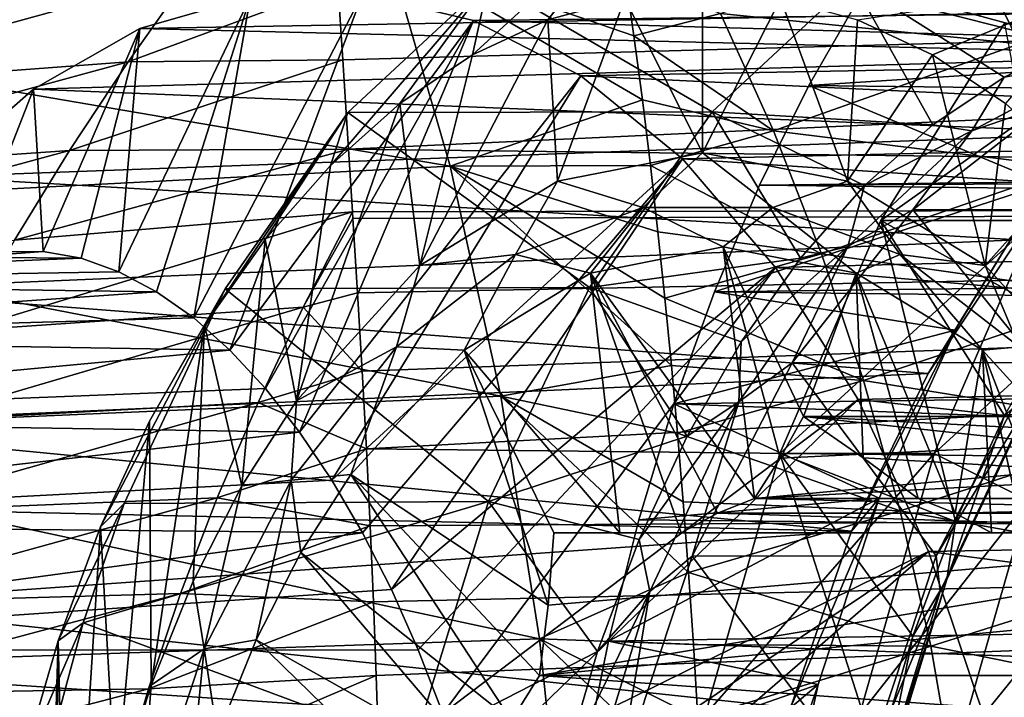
# Model space of a CAD drawing. Header units: metres. Extents: x 26 to 263, y -109 to 109.
# Tile 547 of 656: x 74.55 to 79.77, y 79.43 to 83.02. Entities that reach past the tile are written whole.
import ezdxf

# ---------------------------------------------------------------- set-up
doc = ezdxf.new("R2010")
doc.units = ezdxf.units.M
doc.layers.add('solid_500750', color=7, linetype='CONTINUOUS')

msp = doc.modelspace()

# ---------------------------------------------------------------- linework, layer by layer
at = {"layer": 'solid_500750'}
for points in [[(77.84153, 83.655418, -5.323913), (77.348999, 83.024208, -5.710154), (76.949829, 82.837471, -5.140086)], [(77.84153, 83.655418, -5.323913), (76.949829, 82.837471, -5.140086), (77.033348, 83.227242, -4.169701)], [(77.84153, 83.655418, -5.323913), (77.757118, 83.137138, -6.293013), (77.348999, 83.024208, -5.710154)], [(80.160789, 82.902306, -3.774732), (79.772316, 83.655891, -3.974874), (78.965324, 83.229095, -2.822369)], [(78.264984, 83.057762, -15.943299), (79.54599, 83.52198, -15.607479), (79.850349, 82.896088, -15.973353)], [(79.850349, 82.896088, -15.973353), (79.54599, 83.52198, -15.607479), (81.158829, 83.253189, -15.585424)], [(101.391739, 83.505577, 21.84609), (76.235687, 83.21328, 4.487033), (76.261482, 82.811401, 4.815901)], [(101.391739, 83.505577, 21.84609), (76.261482, 82.811401, 4.815901), (76.291412, 82.337578, 5.171225)], [(100.883194, 82.047096, 22.572206), (101.391739, 83.505577, 21.84609), (76.291412, 82.337578, 5.171225)], [(76.502632, 83.387825, -15.675508), (76.830879, 82.246986, -16.362463), (71.807152, 83.105881, -15.699696)], [(77.850395, 82.598335, -16.201488), (76.830879, 82.246986, -16.362463), (76.502632, 83.387825, -15.675508)], [(77.80584, 82.937904, -16.005905), (77.850395, 82.598335, -16.201488), (76.502632, 83.387825, -15.675508)], [(77.759773, 83.265846, -15.803278), (77.80584, 82.937904, -16.005905), (76.502632, 83.387825, -15.675508)], [(102.387703, 83.370224, 17.590082), (101.839195, 82.407211, 18.373497), (79.017876, 83.171158, 1.495399)], [(73.233551, 82.658997, 3.215041), (75.123169, 82.801323, 4.088346), (75.45385, 83.269783, 3.924373)], [(73.583328, 83.115395, 3.030669), (73.233551, 82.658997, 3.215041), (75.45385, 83.269783, 3.924373)], [(76.235687, 83.21328, 4.487033), (75.45385, 83.269783, 3.924373), (75.123169, 82.801323, 4.088346)], [(78.264984, 83.057762, -15.943299), (77.80584, 82.937904, -16.005905), (77.759773, 83.265846, -15.803278)], [(80.519508, 82.789833, -0.649153), (81.097694, 83.277184, -1.474895), (79.017876, 83.171158, 1.495399)], [(76.261482, 82.811401, 4.815901), (76.235687, 83.21328, 4.487033), (75.123169, 82.801323, 4.088346)], [(77.033348, 83.227242, -4.169701), (76.56366, 82.57859, -4.588573), (76.195389, 82.250717, -4.062631)], [(77.033348, 83.227242, -4.169701), (76.195389, 82.250717, -4.062631), (76.288696, 82.53196, -3.10623)], [(77.033348, 83.227242, -4.169701), (76.288696, 82.53196, -3.10623), (78.221596, 82.536018, -1.760215)], [(77.033348, 83.227242, -4.169701), (76.949829, 82.837471, -5.140086), (76.56366, 82.57859, -4.588573)], [(77.033348, 83.227242, -4.169701), (78.221596, 82.536018, -1.760215), (78.965324, 83.229095, -2.822369)], [(79.390633, 82.465736, -2.67483), (78.965324, 83.229095, -2.822369), (78.221596, 82.536018, -1.760215)], [(79.76915, 82.719223, -3.215411), (80.160789, 82.902306, -3.774732), (78.965324, 83.229095, -2.822369)], [(79.390633, 82.465736, -2.67483), (79.76915, 82.719223, -3.215411), (78.965324, 83.229095, -2.822369)], [(80.330917, 83.227264, -8.87912), (79.390511, 82.837479, -8.625731), (78.991341, 83.024216, -8.055663)], [(80.330917, 83.227264, -8.87912), (79.77668, 82.578598, -9.177244), (79.390511, 82.837479, -8.625731)], [(76.3657, 83.161888, -8.664478), (75.470924, 81.441513, -9.122864), (75.662445, 81.270096, -9.525152)], [(76.3657, 83.161888, -8.664478), (75.771263, 83.147705, -7.815527), (75.470924, 81.441513, -9.122864)], [(76.954613, 83.020111, -9.505528), (76.3657, 83.161888, -8.664478), (75.662445, 81.270096, -9.525152)], [(82.783508, 83.089508, -4.972112), (76.3657, 83.161888, -8.664478), (76.954613, 83.020111, -9.505528)], [(78.170067, 82.31794, -6.882766), (77.757118, 83.137138, -6.293013), (78.170166, 83.175003, -6.882908)], [(78.170067, 82.31794, -6.882766), (78.170166, 83.175003, -6.882908), (78.583221, 83.137138, -7.472804)], [(80.519508, 82.789833, -0.649153), (79.017876, 83.171158, 1.495399), (78.733124, 82.67543, 1.902066)], [(101.839195, 82.407211, 18.373497), (78.733124, 82.67543, 1.902066), (79.017876, 83.171158, 1.495399)], [(76.830879, 82.246986, -16.362463), (72.066811, 82.000587, -16.383806), (71.807152, 83.105881, -15.699696)], [(75.771263, 83.147705, -7.815527), (75.073502, 81.686562, -8.280998), (75.273827, 81.580742, -8.70717)], [(75.771263, 83.147705, -7.815527), (75.184799, 82.977882, -6.977971), (75.073502, 81.686562, -8.280998)], [(81.542709, 83.089256, -3.200077), (75.184799, 82.977882, -6.977971), (75.771263, 83.147705, -7.815527)], [(75.771263, 83.147705, -7.815527), (75.273827, 81.580742, -8.70717), (75.470924, 81.441513, -9.122864)], [(77.400887, 82.166588, -5.784259), (77.348999, 83.024208, -5.710154), (77.757118, 83.137138, -6.293013)], [(78.170067, 82.31794, -6.882766), (77.400887, 82.166588, -5.784259), (77.757118, 83.137138, -6.293013)], [(78.939148, 82.16671, -7.981129), (78.170067, 82.31794, -6.882766), (78.583221, 83.137138, -7.472804)], [(78.939148, 82.16671, -7.981129), (78.583221, 83.137138, -7.472804), (78.991341, 83.024216, -8.055663)], [(81.542709, 83.089256, -3.200077), (80.94014, 82.835762, -2.339519), (75.184799, 82.977882, -6.977971)], [(83.386139, 82.836227, -5.832764), (82.783508, 83.089508, -4.972112), (76.954613, 83.020111, -9.505528)], [(78.546967, 82.433502, -16.29674), (77.80584, 82.937904, -16.005905), (78.264984, 83.057762, -15.943299)], [(78.546967, 82.433502, -16.29674), (78.264984, 83.057762, -15.943299), (79.850349, 82.896088, -15.973353)], [(76.954613, 83.020111, -9.505528), (75.662445, 81.270096, -9.525152), (75.850433, 81.067337, -9.912428)], [(76.954613, 83.020111, -9.505528), (75.850433, 81.067337, -9.912428), (76.031715, 80.835915, -10.280245)], [(77.524605, 82.725601, -10.319562), (76.954613, 83.020111, -9.505528), (76.031715, 80.835915, -10.280245)], [(76.670326, 81.720146, -4.740911), (76.949829, 82.837471, -5.140086), (77.348999, 83.024208, -5.710154)], [(77.400887, 82.166588, -5.784259), (76.670326, 81.720146, -4.740911), (77.348999, 83.024208, -5.710154)], [(83.386139, 82.836227, -5.832764), (76.954613, 83.020111, -9.505528), (77.524605, 82.725601, -10.319562)], [(78.939148, 82.16671, -7.981129), (78.991341, 83.024216, -8.055663), (79.390511, 82.837479, -8.625731)], [(79.114937, 81.959045, 1.356783), (79.771996, 83.003342, 0.418408), (80.06591, 81.435493, 0.089339)], [(80.591141, 83.003342, 0.991989), (79.771996, 83.003342, 0.418408), (79.114937, 81.959045, 1.356783)], [(79.934082, 81.95903, 1.930367), (80.591141, 83.003342, 0.991989), (79.114937, 81.959045, 1.356783)], [(75.184799, 82.977882, -6.977971), (74.619644, 82.656281, -6.170846), (74.670883, 81.794731, -7.410357)], [(80.94014, 82.835762, -2.339519), (74.619644, 82.656281, -6.170846), (75.184799, 82.977882, -6.977971)], [(75.184799, 82.977882, -6.977971), (74.670883, 81.794731, -7.410357), (74.873085, 81.758034, -7.847871)], [(75.184799, 82.977882, -6.977971), (74.873085, 81.758034, -7.847871), (75.073502, 81.686562, -8.280998)], [(78.546967, 82.433502, -16.29674), (77.850395, 82.598335, -16.201488), (77.80584, 82.937904, -16.005905)], [(78.546967, 82.433502, -16.29674), (79.850349, 82.896088, -15.973353), (80.124695, 82.239746, -16.305735)], [(80.313187, 82.812607, -3.80093), (80.160789, 82.902306, -3.774732), (79.76915, 82.719223, -3.215411)], [(72.904373, 82.196716, 3.388067), (74.811577, 82.329193, 4.2414), (75.123169, 82.801323, 4.088346)], [(73.233551, 82.658997, 3.215041), (72.904373, 82.196716, 3.388067), (75.123169, 82.801323, 4.088346)], [(80.94014, 82.835762, -2.339519), (80.369102, 82.421936, -1.524011), (74.619644, 82.656281, -6.170846)], [(76.261482, 82.811401, 4.815901), (75.123169, 82.801323, 4.088346), (74.811577, 82.329193, 4.2414)], [(76.291412, 82.337578, 5.171225), (76.261482, 82.811401, 4.815901), (74.811577, 82.329193, 4.2414)], [(76.670326, 81.720146, -4.740911), (76.56366, 82.57859, -4.588573), (76.949829, 82.837471, -5.140086)], [(83.957214, 82.422607, -6.64837), (83.386139, 82.836227, -5.832764), (77.524605, 82.725601, -10.319562)], [(79.669769, 81.72036, -9.02456), (78.939148, 82.16671, -7.981129), (79.390511, 82.837479, -8.625731)], [(79.669769, 81.72036, -9.02456), (79.390511, 82.837479, -8.625731), (79.77668, 82.578598, -9.177244)], [(80.313187, 82.812607, -3.80093), (79.76915, 82.719223, -3.215411), (79.598709, 82.434738, -2.78055)], [(80.313187, 82.812607, -3.80093), (79.598709, 82.434738, -2.78055), (80.008575, 82.576576, -3.104384)], [(79.986252, 82.153862, 0.112419), (80.519508, 82.789833, -0.649153), (78.733124, 82.67543, 1.902066)], [(77.524605, 82.725601, -10.319562), (76.031715, 80.835915, -10.280245), (76.203018, 80.579468, -10.624577)], [(78.062721, 82.285042, -11.088077), (77.524605, 82.725601, -10.319562), (76.203018, 80.579468, -10.624577)], [(83.957214, 82.422607, -6.64837), (77.524605, 82.725601, -10.319562), (78.062721, 82.285042, -11.088077)], [(79.598709, 82.434738, -2.78055), (79.76915, 82.719223, -3.215411), (79.390633, 82.465736, -2.67483)], [(74.619644, 82.656281, -6.170846), (74.088638, 82.190208, -5.412496), (74.269699, 81.763077, -6.53344)], [(80.369102, 82.421936, -1.524011), (74.088638, 82.190208, -5.412496), (74.619644, 82.656281, -6.170846)], [(74.619644, 82.656281, -6.170846), (74.269699, 81.763077, -6.53344), (74.670883, 81.794731, -7.410357)], [(79.986252, 82.153862, 0.112419), (78.733124, 82.67543, 1.902066), (78.472298, 82.146667, 2.274564)], [(101.839195, 82.407211, 18.373497), (78.472298, 82.146667, 2.274564), (78.733124, 82.67543, 1.902066)], [(77.850395, 82.598335, -16.201488), (77.893013, 82.249962, -16.387964), (76.830879, 82.246986, -16.362463)], [(78.546967, 82.433502, -16.29674), (77.893013, 82.249962, -16.387964), (77.850395, 82.598335, -16.201488)], [(76.288696, 82.53196, -3.10623), (75.849068, 81.857765, -3.568028), (75.528114, 81.403679, -3.109663)], [(76.288696, 82.53196, -3.10623), (75.528114, 81.403679, -3.109663), (75.636429, 81.59655, -2.174702)], [(76.288696, 82.53196, -3.10623), (75.636429, 81.59655, -2.174702), (77.569717, 81.603302, -0.829229)], [(76.288696, 82.53196, -3.10623), (76.195389, 82.250717, -4.062631), (75.849068, 81.857765, -3.568028)], [(76.015083, 81.000893, -3.805123), (76.195389, 82.250717, -4.062631), (76.56366, 82.57859, -4.588573)], [(76.670326, 81.720146, -4.740911), (76.015083, 81.000893, -3.805123), (76.56366, 82.57859, -4.588573)], [(76.288696, 82.53196, -3.10623), (77.569717, 81.603302, -0.829229), (78.221596, 82.536018, -1.760215)], [(78.689423, 81.759399, -1.673397), (78.221596, 82.536018, -1.760215), (77.569717, 81.603302, -0.829229)], [(79.029404, 82.144623, -2.158947), (79.390633, 82.465736, -2.67483), (78.221596, 82.536018, -1.760215)], [(78.689423, 81.759399, -1.673397), (79.029404, 82.144623, -2.158947), (78.221596, 82.536018, -1.760215)], [(80.580482, 82.016533, -1.168261), (80.008575, 82.576576, -3.104384), (79.285271, 82.01474, -2.071397)], [(79.598709, 82.434738, -2.78055), (79.285271, 82.01474, -2.071397), (80.008575, 82.576576, -3.104384)], [(79.669769, 81.72036, -9.02456), (79.77668, 82.578598, -9.177244), (80.144951, 82.250732, -9.703188)], [(78.799942, 81.780937, -16.614923), (77.893013, 82.249962, -16.387964), (78.546967, 82.433502, -16.29674)], [(78.799942, 81.780937, -16.614923), (78.546967, 82.433502, -16.29674), (80.124695, 82.239746, -16.305735)], [(79.598709, 82.434738, -2.78055), (79.029404, 82.144623, -2.158947), (78.940239, 81.821121, -1.840162)], [(79.598709, 82.434738, -2.78055), (78.940239, 81.821121, -1.840162), (79.285271, 82.01474, -2.071397)], [(79.598709, 82.434738, -2.78055), (79.390633, 82.465736, -2.67483), (79.029404, 82.144623, -2.158947)], [(80.369102, 82.421936, -1.524011), (79.841057, 81.856125, -0.769936), (74.088638, 82.190208, -5.412496)], [(84.485214, 81.857079, -7.402498), (83.957214, 82.422607, -6.64837), (78.062721, 82.285042, -11.088077)], [(101.839195, 82.407211, 18.373497), (101.595871, 81.875183, 18.721039), (78.472298, 82.146667, 2.274564)], [(72.596764, 81.729103, 3.549191), (74.519913, 81.85379, 4.383294), (74.811577, 82.329193, 4.2414)], [(72.904373, 82.196716, 3.388067), (72.596764, 81.729103, 3.549191), (74.811577, 82.329193, 4.2414)], [(76.291412, 82.337578, 5.171225), (74.519913, 81.85379, 4.383294), (76.312294, 82.004128, 5.401604)], [(76.291412, 82.337578, 5.171225), (74.811577, 82.329193, 4.2414), (74.519913, 81.85379, 4.383294)], [(100.883194, 82.047096, 22.572206), (76.291412, 82.337578, 5.171225), (76.312294, 82.004128, 5.401604)], [(78.062721, 82.285042, -11.088077), (76.203018, 80.579468, -10.624577), (76.365936, 80.300377, -10.944224)], [(78.062721, 82.285042, -11.088077), (76.365936, 80.300377, -10.944224), (76.519241, 80.000069, -11.239042)], [(78.55674, 81.70845, -11.793605), (78.062721, 82.285042, -11.088077), (76.519241, 80.000069, -11.239042)], [(77.852798, 82.02758, -6.370249), (77.400887, 82.166588, -5.784259), (78.170067, 82.31794, -6.882766)], [(78.543373, 82.02758, -7.356497), (77.852798, 82.02758, -6.370249), (78.170067, 82.31794, -6.882766)], [(84.485214, 81.857079, -7.402498), (78.062721, 82.285042, -11.088077), (78.55674, 81.70845, -11.793605)], [(78.543373, 82.02758, -7.356497), (78.170067, 82.31794, -6.882766), (78.939148, 82.16671, -7.981129)], [(76.830879, 82.246986, -16.362463), (77.099579, 81.025307, -16.925518), (72.066811, 82.000587, -16.383806)], [(76.015083, 81.000893, -3.805123), (75.849068, 81.857765, -3.568028), (76.195389, 82.250717, -4.062631)], [(77.893013, 82.249962, -16.387964), (77.932808, 81.89901, -16.56204), (76.830879, 82.246986, -16.362463)], [(78.004456, 81.189575, -16.87425), (77.099579, 81.025307, -16.925518), (76.830879, 82.246986, -16.362463)], [(77.96994, 81.545654, -16.723999), (78.004456, 81.189575, -16.87425), (76.830879, 82.246986, -16.362463)], [(77.932808, 81.89901, -16.56204), (77.96994, 81.545654, -16.723999), (76.830879, 82.246986, -16.362463)], [(78.799942, 81.780937, -16.614923), (77.932808, 81.89901, -16.56204), (77.893013, 82.249962, -16.387964)], [(78.799942, 81.780937, -16.614923), (80.124695, 82.239746, -16.305735), (80.36908, 81.558083, -16.601913)], [(80.325142, 81.001068, -9.960528), (79.669769, 81.72036, -9.02456), (80.144951, 82.250732, -9.703188)], [(79.841057, 81.856125, -0.769936), (73.603859, 81.590263, -4.720158), (74.088638, 82.190208, -5.412496)], [(77.177315, 81.77726, -5.405553), (76.670326, 81.720146, -4.740911), (77.400887, 82.166588, -5.784259)], [(77.852798, 82.02758, -6.370249), (77.177315, 81.77726, -5.405553), (77.400887, 82.166588, -5.784259)], [(79.218864, 81.77726, -8.321193), (78.543373, 82.02758, -7.356497), (78.939148, 82.16671, -7.981129)], [(79.218864, 81.77726, -8.321193), (78.939148, 82.16671, -7.981129), (79.669769, 81.72036, -9.02456)], [(79.986252, 82.153862, 0.112419), (78.472298, 82.146667, 2.274564), (78.232864, 81.58049, 2.616515)], [(79.509758, 81.377182, 0.79292), (79.986252, 82.153862, 0.112419), (78.232864, 81.58049, 2.616515)], [(101.595871, 81.875183, 18.721039), (78.232864, 81.58049, 2.616515), (78.472298, 82.146667, 2.274564)], [(78.940239, 81.821121, -1.840162), (79.029404, 82.144623, -2.158947), (78.689423, 81.759399, -1.673397)], [(79.366531, 81.14624, -0.092194), (79.986252, 82.153862, 0.112419), (79.509758, 81.377182, 0.79292)], [(79.841057, 81.856125, -0.769936), (79.986252, 82.153862, 0.112419), (79.366531, 81.14624, -0.092194)], [(100.883194, 82.047096, 22.572206), (76.312294, 82.004128, 5.401604), (76.314499, 81.969025, 5.424958)], [(100.883194, 82.047096, 22.572206), (76.314499, 81.969025, 5.424958), (76.338676, 81.574478, 5.675559)], [(100.883194, 82.047096, 22.572206), (76.338676, 81.574478, 5.675559), (76.363922, 81.159645, 5.916912)], [(100.883194, 82.047096, 22.572206), (76.363922, 81.159645, 5.916912), (76.386658, 80.746803, 6.133982)], [(100.493484, 80.481636, 23.128609), (100.883194, 82.047096, 22.572206), (76.386658, 80.746803, 6.133982)], [(77.852798, 82.02758, -6.370249), (77.574547, 81.679161, -5.798696), (77.177315, 81.77726, -5.405553)], [(77.852798, 82.02758, -6.370249), (78.279839, 81.817947, -6.805955), (77.574547, 81.679161, -5.798696)], [(78.543373, 82.02758, -7.356497), (78.279839, 81.817947, -6.805955), (77.852798, 82.02758, -6.370249)], [(78.543373, 82.02758, -7.356497), (78.985039, 81.679268, -7.813081), (78.279839, 81.817947, -6.805955)], [(79.218864, 81.77726, -8.321193), (78.985039, 81.679268, -7.813081), (78.543373, 82.02758, -7.356497)], [(79.939468, 81.204773, -0.252803), (79.285271, 82.01474, -2.071397), (78.644821, 81.202873, -1.156748)], [(78.940239, 81.821121, -1.840162), (78.644821, 81.202873, -1.156748), (79.285271, 82.01474, -2.071397)], [(79.939468, 81.204773, -0.252803), (80.580482, 82.016533, -1.168261), (79.285271, 82.01474, -2.071397)], [(77.099579, 81.025307, -16.925518), (72.2789, 80.817436, -16.943228), (72.066811, 82.000587, -16.383806)], [(74.248985, 81.375534, 4.513742), (76.051735, 81.498573, 5.521346), (76.312294, 82.004128, 5.401604)], [(74.519913, 81.85379, 4.383294), (74.248985, 81.375534, 4.513742), (76.312294, 82.004128, 5.401604)], [(76.314499, 81.969025, 5.424958), (76.312294, 82.004128, 5.401604), (76.051735, 81.498573, 5.521346)], [(76.338676, 81.574478, 5.675559), (76.314499, 81.969025, 5.424958), (76.051735, 81.498573, 5.521346)], [(78.579132, 80.722031, 2.121993), (79.114937, 81.959045, 1.356783), (79.510933, 80.360664, 0.88193)], [(79.934082, 81.95903, 1.930367), (79.114937, 81.959045, 1.356783), (78.579132, 80.722031, 2.121993)], [(79.398293, 80.722054, 2.695558), (79.934082, 81.95903, 1.930367), (78.579132, 80.722031, 2.121993)], [(79.114937, 81.959045, 1.356783), (79.772263, 80.923485, 0.508714), (79.510933, 80.360664, 0.88193)], [(79.114937, 81.959045, 1.356783), (80.06591, 81.435493, 0.089339), (79.772263, 80.923485, 0.508714)], [(80.402718, 81.64006, 1.831348), (79.934082, 81.95903, 1.930367), (79.398293, 80.722054, 2.695558)], [(79.841057, 81.856125, -0.769936), (79.366531, 81.14624, -0.092194), (73.603859, 81.590263, -4.720158)], [(75.726128, 80.549591, -3.392458), (75.528114, 81.403679, -3.109663), (75.849068, 81.857765, -3.568028)], [(76.015083, 81.000893, -3.805123), (75.726128, 80.549591, -3.392458), (75.849068, 81.857765, -3.568028)], [(78.799942, 81.780937, -16.614923), (77.96994, 81.545654, -16.723999), (77.932808, 81.89901, -16.56204)], [(101.595871, 81.875183, 18.721039), (101.37558, 81.314568, 19.035631), (78.232864, 81.58049, 2.616515)], [(84.959816, 81.147522, -8.080228), (84.485214, 81.857079, -7.402498), (78.55674, 81.70845, -11.793605)], [(77.574547, 81.679161, -5.798696), (78.279839, 81.817947, -6.805955), (78.445808, 80.48217, -5.766689)], [(78.279839, 81.817947, -6.805955), (78.582031, 80.697411, -6.126418), (78.445808, 80.48217, -5.766689)], [(78.279839, 81.817947, -6.805955), (78.705162, 80.9188, -6.508316), (78.582031, 80.697411, -6.126418)], [(78.279839, 81.817947, -6.805955), (78.985039, 81.679268, -7.813081), (78.705162, 80.9188, -6.508316)], [(78.940239, 81.821121, -1.840162), (78.374405, 81.314301, -1.223511), (78.363091, 80.995323, -1.015905)], [(78.940239, 81.821121, -1.840162), (78.363091, 80.995323, -1.015905), (78.644821, 81.202873, -1.156748)], [(78.940239, 81.821121, -1.840162), (78.689423, 81.759399, -1.673397), (78.374405, 81.314301, -1.223511)], [(71.760597, 81.78067, -6.713494), (74.670883, 81.794731, -7.410357), (74.269699, 81.763077, -6.53344)], [(71.760597, 81.78067, -7.625917), (74.873085, 81.758034, -7.847871), (74.670883, 81.794731, -7.410357)], [(71.760597, 81.78067, -6.713494), (71.760597, 81.78067, -7.625917), (74.670883, 81.794731, -7.410357)], [(71.760597, 81.78067, -7.625917), (71.760597, 81.63131, -8.518417), (74.873085, 81.758034, -7.847871)], [(71.760597, 81.63131, -8.518417), (75.073502, 81.686562, -8.280998), (74.873085, 81.758034, -7.847871)], [(77.177315, 81.77726, -5.405553), (76.54644, 81.287552, -4.504571), (76.670326, 81.720146, -4.740911)], [(77.177315, 81.77726, -5.405553), (76.904755, 81.269867, -4.842127), (76.54644, 81.287552, -4.504571)], [(77.177315, 81.77726, -5.405553), (77.574547, 81.679161, -5.798696), (76.904755, 81.269867, -4.842127)], [(78.374405, 81.314301, -1.223511), (78.689423, 81.759399, -1.673397), (77.569717, 81.603302, -0.829229)], [(79.024208, 81.108467, -16.894157), (77.96994, 81.545654, -16.723999), (78.799942, 81.780937, -16.614923)], [(79.024208, 81.108467, -16.894157), (78.799942, 81.780937, -16.614923), (80.36908, 81.558083, -16.601913)], [(79.218864, 81.77726, -8.321193), (79.654884, 81.270042, -8.769721), (78.985039, 81.679268, -7.813081)], [(79.849739, 81.287552, -9.222175), (79.218864, 81.77726, -8.321193), (79.669769, 81.72036, -9.02456)], [(79.849739, 81.287552, -9.222175), (79.654884, 81.270042, -8.769721), (79.218864, 81.77726, -8.321193)], [(76.54644, 81.287552, -4.504571), (76.015083, 81.000893, -3.805123), (76.670326, 81.720146, -4.740911)], [(78.55674, 81.70845, -11.793605), (76.519241, 80.000069, -11.239042), (76.661087, 79.679916, -11.50862)], [(78.55674, 81.70845, -11.793605), (76.661087, 79.679916, -11.50862), (76.792778, 79.342682, -11.751417)], [(78.995422, 81.008934, -12.420113), (78.55674, 81.70845, -11.793605), (76.792778, 79.342682, -11.751417)], [(84.959816, 81.147522, -8.080228), (78.55674, 81.70845, -11.793605), (78.995422, 81.008934, -12.420113)], [(79.849739, 81.287552, -9.222175), (79.669769, 81.72036, -9.02456), (80.325142, 81.001068, -9.960528)], [(71.760597, 81.63131, -8.518417), (75.273827, 81.580742, -8.70717), (75.073502, 81.686562, -8.280998)], [(76.904755, 81.269867, -4.842127), (77.574547, 81.679161, -5.798696), (77.730362, 80.300003, -4.910638)], [(77.574547, 81.679161, -5.798696), (78.445808, 80.48217, -5.766689), (78.248657, 80.405182, -5.485134)], [(77.574547, 81.679161, -5.798696), (78.248657, 80.405182, -5.485134), (78.055847, 80.300003, -5.209768)], [(77.574547, 81.679161, -5.798696), (78.055847, 80.300003, -5.209768), (77.730362, 80.300003, -4.910638)], [(78.985039, 81.679268, -7.813081), (79.021049, 80.698036, -6.753932), (78.705162, 80.9188, -6.508316)], [(78.985039, 81.679268, -7.813081), (79.510506, 80.405182, -7.287237), (79.313354, 80.48217, -7.005682)], [(78.985039, 81.679268, -7.813081), (79.654884, 81.270042, -8.769721), (79.510506, 80.405182, -7.287237)], [(78.985039, 81.679268, -7.813081), (79.313354, 80.48217, -7.005682), (79.021049, 80.698036, -6.753932)], [(71.760597, 81.63131, -8.518417), (71.760597, 81.336342, -9.379888), (75.273827, 81.580742, -8.70717)], [(79.366531, 81.14624, -0.092194), (73.176323, 80.870071, -4.109569), (73.603859, 81.590263, -4.720158)], [(75.636429, 81.59655, -2.174702), (75.235985, 80.893044, -2.692458), (74.976326, 80.332214, -2.321625)], [(75.636429, 81.59655, -2.174702), (74.976326, 80.332214, -2.321625), (75.101486, 80.456787, -1.410724)], [(75.636429, 81.59655, -2.174702), (75.101486, 80.456787, -1.410724), (77.034729, 80.466774, -0.065189)], [(75.636429, 81.59655, -2.174702), (75.528114, 81.403679, -3.109663), (75.235985, 80.893044, -2.692458)], [(75.636429, 81.59655, -2.174702), (77.034729, 80.466774, -0.065189), (77.569717, 81.603302, -0.829229)], [(78.08783, 80.814209, -0.814234), (77.569717, 81.603302, -0.829229), (77.034729, 80.466774, -0.065189)], [(78.08783, 80.814209, -0.814234), (78.374405, 81.314301, -1.223511), (77.569717, 81.603302, -0.829229)], [(80.402718, 81.64006, 1.831348), (79.398293, 80.722054, 2.695558), (79.89711, 80.472771, 2.553425)], [(71.760597, 81.336342, -9.379888), (75.470924, 81.441513, -9.122864), (75.273827, 81.580742, -8.70717)], [(76.363922, 81.159645, 5.916912), (76.338676, 81.574478, 5.675559), (76.051735, 81.498573, 5.521346)], [(79.024208, 81.108467, -16.894157), (78.004456, 81.189575, -16.87425), (77.96994, 81.545654, -16.723999)], [(79.509758, 81.377182, 0.79292), (78.232864, 81.58049, 2.616515), (78.018181, 80.985611, 2.923114)], [(101.37558, 81.314568, 19.035631), (78.018181, 80.985611, 2.923114), (78.232864, 81.58049, 2.616515)], [(79.024208, 81.108467, -16.894157), (80.36908, 81.558083, -16.601913), (80.584145, 80.858521, -16.858816)], [(73.999489, 80.894951, 4.632418), (75.812683, 80.992867, 5.628935), (76.051735, 81.498573, 5.521346)], [(74.248985, 81.375534, 4.513742), (73.999489, 80.894951, 4.632418), (76.051735, 81.498573, 5.521346)], [(76.363922, 81.159645, 5.916912), (76.051735, 81.498573, 5.521346), (75.812683, 80.992867, 5.628935)], [(71.760597, 81.336342, -9.379888), (75.662445, 81.270096, -9.525152), (75.470924, 81.441513, -9.122864)], [(75.244064, 79.492195, -2.703992), (75.235985, 80.893044, -2.692458), (75.528114, 81.403679, -3.109663)], [(75.468048, 80.044594, -3.023875), (75.244064, 79.492195, -2.703992), (75.528114, 81.403679, -3.109663)], [(75.726128, 80.549591, -3.392458), (75.468048, 80.044594, -3.023875), (75.528114, 81.403679, -3.109663)], [(71.760597, 81.336342, -9.379888), (71.760597, 80.903549, -10.177693), (75.662445, 81.270096, -9.525152)], [(79.106071, 80.484566, 1.369438), (79.509758, 81.377182, 0.79292), (78.018181, 80.985611, 2.923114)], [(78.960594, 80.310257, 0.487607), (79.509758, 81.377182, 0.79292), (79.106071, 80.484566, 1.369438)], [(79.366531, 81.14624, -0.092194), (79.509758, 81.377182, 0.79292), (78.960594, 80.310257, 0.487607)], [(76.54644, 81.287552, -4.504571), (75.987747, 80.579865, -3.70668), (76.015083, 81.000893, -3.805123)], [(76.54644, 81.287552, -4.504571), (76.303909, 80.610367, -3.98404), (75.987747, 80.579865, -3.70668)], [(76.54644, 81.287552, -4.504571), (76.904755, 81.269867, -4.842127), (76.303909, 80.610367, -3.98404)], [(101.37558, 81.314568, 19.035631), (101.00853, 80.120888, 19.559774), (78.018181, 80.985611, 2.923114)], [(78.363091, 80.995323, -1.015905), (78.374405, 81.314301, -1.223511), (78.08783, 80.814209, -0.814234)], [(79.849739, 81.287552, -9.222175), (80.255836, 80.610504, -9.627967), (79.654884, 81.270042, -8.769721)], [(71.760597, 80.903549, -10.177693), (75.850433, 81.067337, -9.912428), (75.662445, 81.270096, -9.525152)], [(76.303909, 80.610367, -3.98404), (76.904755, 81.269867, -4.842127), (77.350372, 79.916542, -4.367426)], [(76.904755, 81.269867, -4.842127), (77.380547, 80.300003, -4.616565), (77.350372, 79.916542, -4.367426)], [(76.904755, 81.269867, -4.842127), (77.730362, 80.300003, -4.910638), (77.380547, 80.300003, -4.616565)], [(79.654884, 81.270042, -8.769721), (79.703316, 80.300003, -7.562603), (79.510506, 80.405182, -7.287237)], [(79.654884, 81.270042, -8.769721), (79.872627, 80.300003, -7.969576), (79.703316, 80.300003, -7.562603)], [(79.654884, 81.270042, -8.769721), (80.029778, 80.300003, -8.400066), (79.872627, 80.300003, -7.969576)], [(79.654884, 81.270042, -8.769721), (80.255836, 80.610504, -9.627967), (80.029778, 80.300003, -8.400066)], [(78.004456, 81.189575, -16.87425), (78.03669, 80.829491, -17.013462), (77.099579, 81.025307, -16.925518)], [(79.024208, 81.108467, -16.894157), (78.03669, 80.829491, -17.013462), (78.004456, 81.189575, -16.87425)], [(79.409424, 80.17823, 0.504179), (78.644821, 81.202873, -1.156748), (78.115265, 80.176498, -0.400463)], [(78.363091, 80.995323, -1.015905), (78.115265, 80.176498, -0.400463), (78.644821, 81.202873, -1.156748)], [(79.409424, 80.17823, 0.504179), (79.939468, 81.204773, -0.252803), (78.644821, 81.202873, -1.156748)], [(79.903946, 80.996513, 0.064464), (79.939468, 81.204773, -0.252803), (79.409424, 80.17823, 0.504179)], [(79.366531, 81.14624, -0.092194), (78.960594, 80.310257, 0.487607), (73.176323, 80.870071, -4.109569)], [(76.386658, 80.746803, 6.133982), (76.363922, 81.159645, 5.916912), (75.812683, 80.992867, 5.628935)], [(85.365913, 80.311798, -8.660125), (84.959816, 81.147522, -8.080228), (78.995422, 81.008934, -12.420113)], [(71.760597, 80.903549, -10.177693), (76.031715, 80.835915, -10.280245), (75.850433, 81.067337, -9.912428)], [(79.21888, 80.418121, -17.134377), (78.03669, 80.829491, -17.013462), (79.024208, 81.108467, -16.894157)], [(79.21888, 80.418121, -17.134377), (79.024208, 81.108467, -16.894157), (80.584145, 80.858521, -16.858816)], [(79.430168, 79.990028, 0.741086), (79.466095, 80.053482, 0.882172), (79.948013, 81.077278, 0.193916)], [(79.903946, 80.996513, 0.064464), (79.430168, 79.990028, 0.741086), (79.948013, 81.077278, 0.193916)], [(79.948013, 81.077278, 0.193916), (79.466095, 80.053482, 0.882172), (79.772263, 80.923485, 0.508714)], [(77.099579, 81.025307, -16.925518), (77.304657, 79.73864, -17.355595), (72.2789, 80.817436, -16.943228)], [(78.094994, 80.091118, -17.260818), (77.304657, 79.73864, -17.355595), (77.099579, 81.025307, -16.925518)], [(78.06678, 80.464966, -17.141813), (78.094994, 80.091118, -17.260818), (77.099579, 81.025307, -16.925518)], [(78.03669, 80.829491, -17.013462), (78.06678, 80.464966, -17.141813), (77.099579, 81.025307, -16.925518)], [(73.772194, 80.412453, 4.739094), (75.595299, 80.486435, 5.724921), (75.812683, 80.992867, 5.628935)], [(73.999489, 80.894951, 4.632418), (73.772194, 80.412453, 4.739094), (75.812683, 80.992867, 5.628935)], [(76.386658, 80.746803, 6.133982), (75.812683, 80.992867, 5.628935), (75.595299, 80.486435, 5.724921)], [(75.987747, 80.579865, -3.70668), (75.726128, 80.549591, -3.392458), (76.015083, 81.000893, -3.805123)], [(78.995422, 81.008934, -12.420113), (76.792778, 79.342682, -11.751417), (76.912674, 78.990036, -11.966968)], [(79.368805, 80.202393, -12.953359), (78.995422, 81.008934, -12.420113), (76.912674, 78.990036, -11.966968)], [(79.106071, 80.484566, 1.369438), (78.018181, 80.985611, 2.923114), (77.831322, 80.369324, 3.189971)], [(101.00853, 80.120888, 19.559774), (77.831322, 80.369324, 3.189971), (78.018181, 80.985611, 2.923114)], [(78.363091, 80.995323, -1.015905), (78.08783, 80.814209, -0.814234), (77.832817, 80.264595, -0.450038)], [(78.363091, 80.995323, -1.015905), (77.832817, 80.264595, -0.450038), (77.889435, 79.98909, -0.339455)], [(78.363091, 80.995323, -1.015905), (77.889435, 79.98909, -0.339455), (78.115265, 80.176498, -0.400463)], [(85.365913, 80.311798, -8.660125), (78.995422, 81.008934, -12.420113), (79.368805, 80.202393, -12.953359)], [(79.903946, 80.996513, 0.064464), (79.409424, 80.17823, 0.504179), (79.430168, 79.990028, 0.741086)], [(78.445808, 80.48217, -5.766689), (83.166687, 80.9188, -3.38432), (82.478539, 80.699219, -3.401867)], [(78.582031, 80.697411, -6.126418), (83.166687, 80.9188, -3.38432), (78.445808, 80.48217, -5.766689)], [(78.582031, 80.697411, -6.126418), (78.705162, 80.9188, -6.508316), (83.166687, 80.9188, -3.38432)], [(78.705162, 80.9188, -6.508316), (82.747345, 80.48217, -4.601177), (82.914558, 80.698921, -4.025794)], [(79.021049, 80.698036, -6.753932), (82.747345, 80.48217, -4.601177), (78.705162, 80.9188, -6.508316)], [(78.705162, 80.9188, -6.508316), (82.914558, 80.698921, -4.025794), (83.166687, 80.9188, -3.38432)], [(79.466095, 80.053482, 0.882172), (79.510933, 80.360664, 0.88193), (79.772263, 80.923485, 0.508714)], [(71.760597, 80.903549, -10.177693), (71.760597, 80.347466, -10.893503), (76.031715, 80.835915, -10.280245)], [(78.960594, 80.310257, 0.487607), (73.362541, 80.437187, -3.545661), (73.176323, 80.870071, -4.109569)], [(75.056946, 78.899078, -2.436768), (74.976326, 80.332214, -2.321625), (75.235985, 80.893044, -2.692458)], [(75.244064, 79.492195, -2.703992), (75.056946, 78.899078, -2.436768), (75.235985, 80.893044, -2.692458)], [(79.21888, 80.418121, -17.134377), (80.584145, 80.858521, -16.858816), (80.767159, 80.136757, -17.078859)], [(71.760597, 80.347466, -10.893503), (76.203018, 80.579468, -10.624577), (76.031715, 80.835915, -10.280245)], [(77.304657, 79.73864, -17.355595), (72.440193, 79.571838, -17.368977), (72.2789, 80.817436, -16.943228)], [(77.832817, 80.264595, -0.450038), (78.08783, 80.814209, -0.814234), (77.034729, 80.466774, -0.065189)], [(79.21888, 80.418121, -17.134377), (78.06678, 80.464966, -17.141813), (78.03669, 80.829491, -17.013462)], [(76.406967, 80.337257, 6.327549), (76.386658, 80.746803, 6.133982), (75.595299, 80.486435, 5.724921)], [(100.493484, 80.481636, 23.128609), (76.386658, 80.746803, 6.133982), (76.406967, 80.337257, 6.327549)], [(79.398293, 80.722054, 2.695558), (78.579132, 80.722031, 2.121993), (78.182823, 79.334427, 2.68798)], [(79.001968, 79.334419, 3.261561), (79.398293, 80.722054, 2.695558), (78.182823, 79.334427, 2.68798)], [(78.182823, 79.334427, 2.68798), (78.579132, 80.722031, 2.121993), (79.096428, 79.108032, 1.473905)], [(78.579132, 80.722031, 2.121993), (79.284828, 79.753288, 1.20484), (79.096428, 79.108032, 1.473905)], [(78.579132, 80.722031, 2.121993), (79.510933, 80.360664, 0.88193), (79.284828, 79.753288, 1.20484)], [(79.89711, 80.472771, 2.553425), (79.398293, 80.722054, 2.695558), (79.001968, 79.334419, 3.261561)], [(78.445808, 80.48217, -5.766689), (82.478539, 80.699219, -3.401867), (81.879799, 80.48217, -3.362184)], [(79.021049, 80.698036, -6.753932), (79.313354, 80.48217, -7.005682), (82.747345, 80.48217, -4.601177)], [(75.987747, 80.579865, -3.70668), (76.303909, 80.610367, -3.98404), (76.039001, 80.196625, -3.605707)], [(76.039001, 80.196625, -3.605707), (76.303909, 80.610367, -3.98404), (77.155869, 79.305206, -3.924467)], [(76.303909, 80.610367, -3.98404), (77.30452, 79.543732, -4.136768), (77.155869, 79.305206, -3.924467)], [(76.303909, 80.610367, -3.98404), (77.350372, 79.916542, -4.367426), (77.30452, 79.543732, -4.136768)], [(71.760597, 80.347466, -10.893503), (76.365936, 80.300377, -10.944224), (76.203018, 80.579468, -10.624577)], [(75.525658, 79.685135, -3.046752), (75.468048, 80.044594, -3.023875), (75.726128, 80.549591, -3.392458)], [(75.987747, 80.579865, -3.70668), (75.525658, 79.685135, -3.046752), (75.726128, 80.549591, -3.392458)], [(75.987747, 80.579865, -3.70668), (75.802322, 79.733543, -3.267699), (75.525658, 79.685135, -3.046752)], [(75.987747, 80.579865, -3.70668), (76.039001, 80.196625, -3.605707), (75.802322, 79.733543, -3.267699)], [(73.5681, 79.927963, 4.833961), (75.40065, 79.979607, 5.809546), (75.595299, 80.486435, 5.724921)], [(73.772194, 80.412453, 4.739094), (73.5681, 79.927963, 4.833961), (75.595299, 80.486435, 5.724921)], [(75.101486, 80.456787, -1.410724), (74.976326, 80.332214, -2.321625), (74.751732, 79.72702, -2.000872)], [(75.101486, 80.456787, -1.410724), (74.751732, 79.72702, -2.000872), (74.884537, 79.82325, -1.100885)], [(74.884537, 79.82325, -1.100885), (76.637199, 79.170128, 0.502545), (77.034729, 80.466774, -0.065189)], [(75.101486, 80.456787, -1.410724), (74.884537, 79.82325, -1.100885), (77.034729, 80.466774, -0.065189)], [(76.406967, 80.337257, 6.327549), (75.595299, 80.486435, 5.724921), (75.40065, 79.979607, 5.809546)], [(100.493484, 80.481636, 23.128609), (76.406967, 80.337257, 6.327549), (76.423836, 79.935059, 6.496735)], [(100.493484, 80.481636, 23.128609), (76.423836, 79.935059, 6.496735), (76.438446, 79.54406, 6.642768)], [(100.493484, 80.481636, 23.128609), (76.438446, 79.54406, 6.642768), (76.4506, 79.167015, 6.766676)], [(100.230225, 78.838577, 23.504486), (100.493484, 80.481636, 23.128609), (76.4506, 79.167015, 6.766676)], [(77.612175, 79.671516, -0.134931), (77.034729, 80.466774, -0.065189), (76.637199, 79.170128, 0.502545)], [(77.612175, 79.671516, -0.134931), (77.832817, 80.264595, -0.450038), (77.034729, 80.466774, -0.065189)], [(79.106071, 80.484566, 1.369438), (77.831322, 80.369324, 3.189971), (77.670441, 79.725288, 3.41973)], [(78.783607, 79.495201, 1.829968), (79.106071, 80.484566, 1.369438), (77.670441, 79.725288, 3.41973)], [(79.21888, 80.418121, -17.134377), (78.094994, 80.091118, -17.260818), (78.06678, 80.464966, -17.141813)], [(78.248657, 80.405182, -5.485134), (78.445808, 80.48217, -5.766689), (81.682648, 80.405182, -3.080629)], [(78.445808, 80.48217, -5.766689), (81.879799, 80.48217, -3.362184), (81.682648, 80.405182, -3.080629)], [(78.635933, 79.372574, 0.951211), (79.106071, 80.484566, 1.369438), (78.783607, 79.495201, 1.829968)], [(78.960594, 80.310257, 0.487607), (79.106071, 80.484566, 1.369438), (78.635933, 79.372574, 0.951211)], [(79.89711, 80.472771, 2.553425), (79.001968, 79.334419, 3.261561), (79.52314, 79.163383, 3.087508)], [(79.313354, 80.48217, -7.005682), (79.510506, 80.405182, -7.287237), (82.747345, 80.48217, -4.601177)], [(79.510506, 80.405182, -7.287237), (82.944496, 80.405182, -4.882732), (82.747345, 80.48217, -4.601177)], [(79.89711, 80.472771, 2.553425), (79.52314, 79.163383, 3.087508), (80.446304, 80.306465, 2.610076)], [(78.960594, 80.310257, 0.487607), (73.483505, 79.923111, -3.031703), (73.362541, 80.437187, -3.545661)], [(78.055847, 80.300003, -5.209768), (78.248657, 80.405182, -5.485134), (81.489838, 80.300003, -2.805263)], [(79.380783, 79.699219, -17.339312), (78.094994, 80.091118, -17.260818), (79.21888, 80.418121, -17.134377)], [(78.248657, 80.405182, -5.485134), (81.682648, 80.405182, -3.080629), (81.489838, 80.300003, -2.805263)], [(79.380783, 79.699219, -17.339312), (79.21888, 80.418121, -17.134377), (80.767159, 80.136757, -17.078859)], [(79.510506, 80.405182, -7.287237), (79.703316, 80.300003, -7.562603), (82.944496, 80.405182, -4.882732)], [(79.703316, 80.300003, -7.562603), (83.137306, 80.300003, -5.158098), (82.944496, 80.405182, -4.882732)], [(71.760597, 80.347466, -10.893503), (71.760597, 79.67643, -11.510528), (76.365936, 80.300377, -10.944224)], [(76.423836, 79.935059, 6.496735), (76.406967, 80.337257, 6.327549), (75.40065, 79.979607, 5.809546)], [(101.00853, 80.120888, 19.559774), (77.670441, 79.725288, 3.41973), (77.831322, 80.369324, 3.189971)], [(79.466095, 80.053482, 0.882172), (79.284828, 79.753288, 1.20484), (79.510933, 80.360664, 0.88193)], [(71.760597, 79.67643, -11.510528), (76.519241, 80.000069, -11.239042), (76.365936, 80.300377, -10.944224)], [(78.960594, 80.310257, 0.487607), (78.635933, 79.372574, 0.951211), (73.483505, 79.923111, -3.031703)], [(74.802994, 77.623955, -2.074084), (74.751732, 79.72702, -2.000872), (74.976326, 80.332214, -2.321625)], [(75.056946, 78.899078, -2.436768), (74.802994, 77.623955, -2.074084), (74.976326, 80.332214, -2.321625)], [(77.30452, 79.543732, -4.136768), (81.842072, 80.300003, -1.49257), (81.246124, 79.91967, -1.641793)], [(77.350372, 79.916542, -4.367426), (81.842072, 80.300003, -1.49257), (77.30452, 79.543732, -4.136768)], [(77.350372, 79.916542, -4.367426), (77.380547, 80.300003, -4.616565), (81.842072, 80.300003, -1.49257)], [(77.380547, 80.300003, -4.616565), (81.489838, 80.300003, -2.805263), (81.623734, 80.300003, -2.182305)], [(77.730362, 80.300003, -4.910638), (81.489838, 80.300003, -2.805263), (77.380547, 80.300003, -4.616565)], [(77.380547, 80.300003, -4.616565), (81.623734, 80.300003, -2.182305), (81.842072, 80.300003, -1.49257)], [(77.730362, 80.300003, -4.910638), (78.055847, 80.300003, -5.209768), (81.489838, 80.300003, -2.805263)], [(85.690697, 79.374146, -9.124035), (85.365913, 80.311798, -8.660125), (79.368805, 80.202393, -12.953359)], [(79.52314, 79.163383, 3.087508), (80.087234, 79.049263, 3.122874), (80.446304, 80.306465, 2.610076)], [(79.703316, 80.300003, -7.562603), (84.49131, 80.300003, -5.276071), (83.769409, 80.300003, -5.245421)], [(79.872627, 80.300003, -7.969576), (84.49131, 80.300003, -5.276071), (79.703316, 80.300003, -7.562603)], [(79.703316, 80.300003, -7.562603), (83.769409, 80.300003, -5.245421), (83.137306, 80.300003, -5.158098)], [(77.889435, 79.98909, -0.339455), (77.832817, 80.264595, -0.450038), (77.612175, 79.671516, -0.134931)], [(75.802322, 79.733543, -3.267699), (76.039001, 80.196625, -3.605707), (77.019051, 79.046028, -3.729074)], [(76.039001, 80.196625, -3.605707), (77.155869, 79.305206, -3.924467), (77.019051, 79.046028, -3.729074)], [(79.368805, 80.202393, -12.953359), (76.912674, 78.990036, -11.966968), (77.018074, 78.622871, -12.155111)], [(79.368805, 80.202393, -12.953359), (77.018074, 78.622871, -12.155111), (77.110184, 78.241341, -12.315694)], [(79.668404, 79.307152, -13.381224), (79.368805, 80.202393, -12.953359), (77.110184, 78.241341, -12.315694)], [(85.690697, 79.374146, -9.124035), (79.368805, 80.202393, -12.953359), (79.668404, 79.307152, -13.381224)], [(79.013542, 78.981873, 1.069558), (78.115265, 80.176498, -0.400463), (77.719765, 78.98053, 0.164374)], [(77.889435, 79.98909, -0.339455), (77.719765, 78.98053, 0.164374), (78.115265, 80.176498, -0.400463)], [(79.013542, 78.981873, 1.069558), (79.409424, 80.17823, 0.504179), (78.115265, 80.176498, -0.400463)], [(79.430168, 79.990028, 0.741086), (79.409424, 80.17823, 0.504179), (79.013542, 78.981873, 1.069558)], [(79.380783, 79.699219, -17.339312), (80.767159, 80.136757, -17.078859), (80.916107, 79.3908, -17.262489)], [(78.094994, 80.091118, -17.260818), (78.121124, 79.707397, -17.370159), (77.304657, 79.73864, -17.355595)], [(101.00853, 80.120888, 19.559774), (100.746742, 78.863609, 19.93392), (77.670441, 79.725288, 3.41973)], [(79.380783, 79.699219, -17.339312), (78.121124, 79.707397, -17.370159), (78.094994, 80.091118, -17.260818)], [(75.525658, 79.685135, -3.046752), (75.244064, 79.492195, -2.703992), (75.468048, 80.044594, -3.023875)], [(79.078117, 78.841736, 1.243861), (79.107994, 78.885445, 1.393593), (79.466095, 80.053482, 0.882172)], [(79.430168, 79.990028, 0.741086), (79.078117, 78.841736, 1.243861), (79.466095, 80.053482, 0.882172)], [(79.466095, 80.053482, 0.882172), (79.107994, 78.885445, 1.393593), (79.284828, 79.753288, 1.20484)], [(71.760597, 79.67643, -11.510528), (76.661087, 79.679916, -11.50862), (76.519241, 80.000069, -11.239042)], [(73.388222, 79.441444, 4.91719), (75.229675, 79.472435, 5.883108), (75.40065, 79.979607, 5.809546)], [(73.5681, 79.927963, 4.833961), (73.388222, 79.441444, 4.91719), (75.40065, 79.979607, 5.809546)], [(76.423836, 79.935059, 6.496735), (75.40065, 79.979607, 5.809546), (75.229675, 79.472435, 5.883108)], [(77.889435, 79.98909, -0.339455), (77.612175, 79.671516, -0.134931), (77.428322, 79.041458, 0.127636)], [(77.889435, 79.98909, -0.339455), (77.428322, 79.041458, 0.127636), (77.537476, 78.841095, 0.163193)], [(77.889435, 79.98909, -0.339455), (77.537476, 78.841095, 0.163193), (77.719765, 78.98053, 0.164374)], [(79.430168, 79.990028, 0.741086), (79.013542, 78.981873, 1.069558), (79.078117, 78.841736, 1.243861)], [(78.635933, 79.372574, 0.951211), (73.558083, 79.310997, -2.567108), (73.483505, 79.923111, -3.031703)], [(76.438446, 79.54406, 6.642768), (76.423836, 79.935059, 6.496735), (75.229675, 79.472435, 5.883108)], [(77.30452, 79.543732, -4.136768), (81.246124, 79.91967, -1.641793), (80.73851, 79.543732, -1.732263)], [(74.884537, 79.82325, -1.100885), (74.751732, 79.72702, -2.000872), (74.564529, 79.083656, -1.733526)], [(74.884537, 79.82325, -1.100885), (74.564529, 79.083656, -1.733526), (74.704407, 79.155899, -0.843636)], [(74.884537, 79.82325, -1.100885), (74.704407, 79.155899, -0.843636), (76.637199, 79.170128, 0.502545)], [(77.304657, 79.73864, -17.355595), (77.443848, 78.404785, -17.647673), (72.440193, 79.571838, -17.368977)], [(74.564529, 79.083656, -1.733526), (74.751732, 79.72702, -2.000872), (74.564537, 73.516327, -1.733533)], [(74.718422, 76.300003, -1.953302), (74.564537, 73.516327, -1.733533), (74.751732, 79.72702, -2.000872)], [(74.802994, 77.623955, -2.074084), (74.718422, 76.300003, -1.953302), (74.751732, 79.72702, -2.000872)], [(75.525658, 79.685135, -3.046752), (75.802322, 79.733543, -3.267699), (75.596947, 79.227051, -2.974391)], [(75.596947, 79.227051, -2.974391), (75.802322, 79.733543, -3.267699), (76.726746, 78.83017, -3.477324)], [(75.802322, 79.733543, -3.267699), (77.019051, 79.046028, -3.729074), (76.726746, 78.83017, -3.477324)], [(78.165359, 78.923439, -17.554924), (77.443848, 78.404785, -17.647673), (77.304657, 79.73864, -17.355595)], [(78.144707, 79.317009, -17.468527), (78.165359, 78.923439, -17.554924), (77.304657, 79.73864, -17.355595)], [(78.121124, 79.707397, -17.370159), (78.144707, 79.317009, -17.468527), (77.304657, 79.73864, -17.355595)], [(78.783607, 79.495201, 1.829968), (77.670441, 79.725288, 3.41973), (77.536987, 79.061203, 3.610323)], [(100.746742, 78.863609, 19.93392), (77.536987, 79.061203, 3.610323), (77.670441, 79.725288, 3.41973)], [(79.107994, 78.885445, 1.393593), (79.096428, 79.108032, 1.473905), (79.284828, 79.753288, 1.20484)], [(71.760597, 79.67643, -11.510528), (76.792778, 79.342682, -11.751417), (76.661087, 79.679916, -11.50862)], [(71.760597, 79.67643, -11.510528), (71.760597, 78.919205, -12.005423), (76.792778, 79.342682, -11.751417)], [(75.525658, 79.685135, -3.046752), (75.180374, 78.642448, -2.553628), (75.244064, 79.492195, -2.703992)], [(75.525658, 79.685135, -3.046752), (75.4254, 78.683304, -2.729392), (75.180374, 78.642448, -2.553628)], [(75.525658, 79.685135, -3.046752), (75.596947, 79.227051, -2.974391), (75.4254, 78.683304, -2.729392)], [(77.428322, 79.041458, 0.127636), (77.612175, 79.671516, -0.134931), (76.637199, 79.170128, 0.502545)], [(79.380783, 79.699219, -17.339312), (78.144707, 79.317009, -17.468527), (78.121124, 79.707397, -17.370159)], [(79.50975, 78.95649, -17.506372), (78.144707, 79.317009, -17.468527), (79.380783, 79.699219, -17.339312)], [(79.50975, 78.95649, -17.506372), (79.380783, 79.699219, -17.339312), (80.916107, 79.3908, -17.262489)], [(77.443848, 78.404785, -17.647673), (72.548927, 78.281143, -17.656168), (72.440193, 79.571838, -17.368977)], [(76.438446, 79.54406, 6.642768), (75.229675, 79.472435, 5.883108), (75.083031, 78.964973, 5.945726)], [(76.4506, 79.167015, 6.766676), (76.438446, 79.54406, 6.642768), (75.083031, 78.964973, 5.945726)], [(77.155869, 79.305206, -3.924467), (77.30452, 79.543732, -4.136768), (80.589859, 79.305206, -1.519961)], [(77.30452, 79.543732, -4.136768), (80.73851, 79.543732, -1.732263), (80.589859, 79.305206, -1.519961)], [(73.233276, 78.953224, 4.988677), (75.083031, 78.964973, 5.945726), (75.229675, 79.472435, 5.883108)], [(73.388222, 79.441444, 4.91719), (73.233276, 78.953224, 4.988677), (75.229675, 79.472435, 5.883108)], [(75.180374, 78.642448, -2.553628), (75.056946, 78.899078, -2.436768), (75.244064, 79.492195, -2.703992)], [(78.554016, 78.443642, 2.157863), (78.783607, 79.495201, 1.829968), (77.536987, 79.061203, 3.610323)], [(78.403091, 78.368652, 1.28405), (78.783607, 79.495201, 1.829968), (78.554016, 78.443642, 2.157863)], [(78.635933, 79.372574, 0.951211), (78.783607, 79.495201, 1.829968), (78.403091, 78.368652, 1.28405)]]:
    msp.add_3dface(points, dxfattribs=at)

doc.saveas('drawing.dxf')
